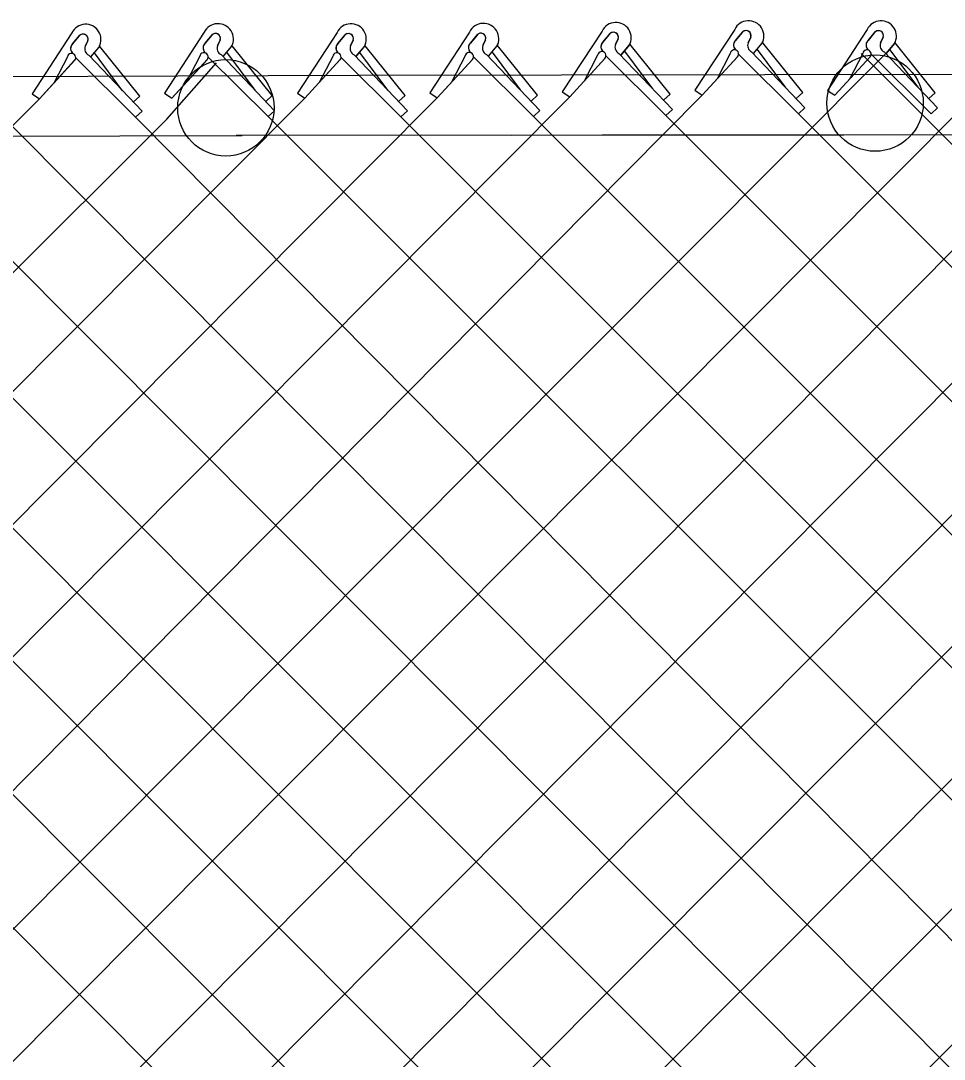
# Model space of a CAD drawing. Extents: x 0 to 2.85, y -0.1 to 1.83.
# Drawn here: x 0.7258 to 0.782, y 0.8635 to 0.9267 of the extents above; entities that cross this region are included whole.
import ezdxf

# ---------------------------------------------------------------- set-up
doc = ezdxf.new("R2010")
doc.units = 0
doc.layers.add('sb_Chainlink Fence', color=7, linetype='Continuous')
doc.layers.add('sb_Existing Structural Steel', color=7, linetype='Continuous')

msp = doc.modelspace()

# ---------------------------------------------------------------- linework, layer by layer
at = {"layer": 'sb_Chainlink Fence'}
for p, q in [((0.7289371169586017, 0.9259258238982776), (0.7265197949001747, 0.9222243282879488)), ((0.7289881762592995, 0.9252573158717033), (0.7294305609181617, 0.9257866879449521)), ((0.7293896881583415, 0.9257431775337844), (0.7289881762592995, 0.9252573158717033)), ((0.7369899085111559, 0.925961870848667), (0.7345725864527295, 0.9222603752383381)), ((0.7370409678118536, 0.9252933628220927), (0.7374833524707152, 0.9258227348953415)), ((0.7374424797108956, 0.9257792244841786), (0.7370409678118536, 0.9252933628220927)), ((0.7450681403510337, 0.9259560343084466), (0.7426508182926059, 0.9222545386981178)), ((0.7451191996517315, 0.9252875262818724), (0.7455615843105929, 0.925816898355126)), ((0.7455207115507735, 0.9257733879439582), (0.7451191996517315, 0.9252875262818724)), ((0.7531216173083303, 0.925977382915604), (0.7507042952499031, 0.92227588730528)), ((0.7531726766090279, 0.9253088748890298), (0.7536150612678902, 0.9258382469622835)), ((0.75357418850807, 0.9257947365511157), (0.7531726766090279, 0.9253088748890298)), ((0.7611756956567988, 0.9260357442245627), (0.7587583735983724, 0.9223342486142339)), ((0.7612267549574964, 0.9253672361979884), (0.7616691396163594, 0.9258966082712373)), ((0.7616282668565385, 0.9258530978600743), (0.7612267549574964, 0.9253672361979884)), ((0.7692376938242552, 0.9261371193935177), (0.7668203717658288, 0.9224356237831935)), ((0.7692887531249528, 0.9254686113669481), (0.7697311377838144, 0.925997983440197)), ((0.769690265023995, 0.925954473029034), (0.7692887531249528, 0.9254686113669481)), ((0.7702138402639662, 0.9256716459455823), (0.7700521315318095, 0.9253164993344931)), ((0.7700526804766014, 0.9253290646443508), (0.7702135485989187, 0.9256636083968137)), ((0.7772945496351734, 0.9261341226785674), (0.7748772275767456, 0.9224326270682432)), ((0.777345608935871, 0.9254656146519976), (0.7777879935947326, 0.9259949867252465)), ((0.7777471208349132, 0.925951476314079), (0.777345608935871, 0.9254656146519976)), ((0.778270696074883, 0.9256686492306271), (0.7781089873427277, 0.925313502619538)), ((0.7781095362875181, 0.9253260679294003), (0.7782704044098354, 0.9256606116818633)), ((0.7299132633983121, 0.9254603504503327), (0.7297515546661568, 0.9251052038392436)), ((0.7297521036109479, 0.9251177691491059), (0.7299129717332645, 0.9254523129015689)), ((0.7301017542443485, 0.924472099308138), (0.7305939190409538, 0.9250608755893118)), ((0.7301082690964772, 0.9244810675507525), (0.7305963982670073, 0.9250629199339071)), ((0.7305939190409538, 0.9250608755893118), (0.7306299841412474, 0.9251291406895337)), ((0.7306299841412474, 0.9251291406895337), (0.7306606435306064, 0.9252021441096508)), ((0.7330701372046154, 0.9220823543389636), (0.7306416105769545, 0.9251045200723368)), ((0.7379660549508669, 0.9254963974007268), (0.7378043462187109, 0.9251412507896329)), ((0.737804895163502, 0.9251538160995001), (0.7379657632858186, 0.9254883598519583)), ((0.7381545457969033, 0.9245081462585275), (0.738646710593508, 0.925096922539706)), ((0.7381610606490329, 0.924517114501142), (0.7386491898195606, 0.9250989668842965)), ((0.738646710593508, 0.925096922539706), (0.7386827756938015, 0.9251651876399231)), ((0.7386827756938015, 0.9251651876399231), (0.7387134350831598, 0.9252381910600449)), ((0.7411229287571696, 0.922118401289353), (0.7386944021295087, 0.9251405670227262)), ((0.7460442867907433, 0.9254905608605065), (0.7458825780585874, 0.9251354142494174)), ((0.7458831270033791, 0.9251479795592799), (0.7460439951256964, 0.925482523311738)), ((0.7462327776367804, 0.9245023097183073), (0.7467249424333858, 0.9250910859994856)), ((0.7462392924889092, 0.9245112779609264), (0.7467274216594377, 0.9250931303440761)), ((0.7467249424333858, 0.9250910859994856), (0.7467610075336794, 0.9251593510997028)), ((0.7467610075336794, 0.9251593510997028), (0.7467916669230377, 0.9252323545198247)), ((0.7492011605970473, 0.9221125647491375), (0.746772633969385, 0.9251347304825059)), ((0.7540977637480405, 0.9255119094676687), (0.7539360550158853, 0.9251567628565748)), ((0.7539366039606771, 0.9251693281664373), (0.7540974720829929, 0.9255038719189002)), ((0.7542862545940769, 0.9245236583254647), (0.7547784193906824, 0.925112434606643)), ((0.7542927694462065, 0.9245326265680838), (0.7547808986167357, 0.9251144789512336)), ((0.7547784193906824, 0.925112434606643), (0.7548144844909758, 0.9251806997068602)), ((0.7548144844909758, 0.9251806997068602), (0.7548451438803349, 0.9252537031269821)), ((0.7572546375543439, 0.9221339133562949), (0.754826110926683, 0.925156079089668)), ((0.7621518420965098, 0.9255702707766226), (0.7619901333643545, 0.9252151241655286)), ((0.7619906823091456, 0.9252276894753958), (0.7621515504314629, 0.925562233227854)), ((0.7623403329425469, 0.9245820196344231), (0.7628324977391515, 0.9251707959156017)), ((0.7623468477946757, 0.9245909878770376), (0.762834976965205, 0.9251728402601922)), ((0.7628324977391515, 0.9251707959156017), (0.7628685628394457, 0.9252390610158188)), ((0.7628685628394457, 0.9252390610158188), (0.7628992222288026, 0.9253120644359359)), ((0.765308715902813, 0.9221922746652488), (0.7628801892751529, 0.9252144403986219)), ((0.7704023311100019, 0.9246833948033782), (0.770894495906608, 0.9252721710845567)), ((0.7704088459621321, 0.9246923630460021), (0.77089697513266, 0.9252742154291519)), ((0.770894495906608, 0.9252721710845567), (0.7709305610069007, 0.9253404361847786)), ((0.7709305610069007, 0.9253404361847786), (0.7709612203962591, 0.9254134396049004)), ((0.773370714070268, 0.9222936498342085), (0.7709421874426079, 0.9253158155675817)), ((0.7784591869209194, 0.9246803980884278), (0.7789513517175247, 0.9252691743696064)), ((0.7784657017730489, 0.924689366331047), (0.7789538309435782, 0.9252712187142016)), ((0.7789513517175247, 0.9252691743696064), (0.7789874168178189, 0.925337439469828)), ((0.7789874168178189, 0.925337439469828), (0.7790180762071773, 0.9254104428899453)), ((0.7814275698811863, 0.922290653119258), (0.7789990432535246, 0.9253128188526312)), ((0.6681839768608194, 0.8140781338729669), (0.7784479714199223, 0.9246841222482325)), ((0.728667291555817, 0.9244689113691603), (0.727863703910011, 0.9229131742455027)), ((0.7291691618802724, 0.924420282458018), (0.7328153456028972, 0.9207963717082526)), ((0.7299661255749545, 0.92456692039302), (0.7332092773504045, 0.9211570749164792)), ((0.7320294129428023, 0.922409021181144), (0.730320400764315, 0.9247101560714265)), ((0.7367200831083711, 0.9245049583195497), (0.7359164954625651, 0.9229492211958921)), ((0.7372219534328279, 0.9244563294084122), (0.7408681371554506, 0.9208324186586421)), ((0.738018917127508, 0.9246029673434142), (0.7412620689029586, 0.9211931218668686)), ((0.7400822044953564, 0.9224450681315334), (0.7383731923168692, 0.9247462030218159)), ((0.7447983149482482, 0.9244991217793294), (0.743994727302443, 0.9229433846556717)), ((0.7453001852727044, 0.9244504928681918), (0.7489463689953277, 0.9208265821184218)), ((0.7460971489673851, 0.924597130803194), (0.7493403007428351, 0.9211872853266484)), ((0.7481604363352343, 0.9224392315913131), (0.746451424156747, 0.9247403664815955)), ((0.7528517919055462, 0.9245204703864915), (0.7520482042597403, 0.9229647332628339)), ((0.7533536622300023, 0.9244718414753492), (0.7569998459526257, 0.9208479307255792)), ((0.7541506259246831, 0.9246184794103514), (0.757393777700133, 0.9212086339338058)), ((0.7562139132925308, 0.9224605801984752), (0.7545049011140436, 0.9247617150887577)), ((0.7592059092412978, 0.9220318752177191), (0.7613635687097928, 0.9243804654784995)), ((0.7592059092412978, 0.9220318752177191), (0.7613498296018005, 0.9243666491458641)), ((0.7609058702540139, 0.9245788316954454), (0.7601022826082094, 0.9230230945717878)), ((0.7614077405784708, 0.9245302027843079), (0.7650539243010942, 0.9209062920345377)), ((0.7622047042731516, 0.9246768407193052), (0.7654478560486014, 0.9212669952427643)), ((0.7642679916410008, 0.9225189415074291), (0.7625589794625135, 0.9248200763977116)), ((0.7672679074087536, 0.9221332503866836), (0.7694255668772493, 0.9244818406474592)), ((0.7672679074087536, 0.9221332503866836), (0.7694118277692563, 0.9244680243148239)), ((0.7689678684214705, 0.9246802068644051), (0.7681642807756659, 0.9231244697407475)), ((0.7694697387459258, 0.9246315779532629), (0.7731159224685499, 0.9210076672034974)), ((0.7702667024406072, 0.9247782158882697), (0.7735098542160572, 0.9213683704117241)), ((0.7723299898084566, 0.9226203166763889), (0.7706209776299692, 0.9249214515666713)), ((0.7753247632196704, 0.9221302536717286), (0.7774824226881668, 0.9244788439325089)), ((0.7753247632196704, 0.9221302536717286), (0.7774686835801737, 0.9244650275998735)), ((0.7770247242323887, 0.9246772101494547), (0.7762211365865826, 0.923121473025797)), ((0.7769266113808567, 0.9246815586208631), (0.8880439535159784, 0.8131820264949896)), ((0.7775265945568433, 0.9246285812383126), (0.7811727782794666, 0.9210046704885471)), ((0.7783235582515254, 0.9247752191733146), (0.7815667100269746, 0.9213653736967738)), ((0.780386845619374, 0.9226173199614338), (0.7786778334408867, 0.924918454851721)), ((0.7269673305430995, 0.921921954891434), (0.7291249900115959, 0.9242705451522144)), ((0.7269673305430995, 0.921921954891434), (0.7291112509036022, 0.924256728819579)), ((0.7347248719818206, 0.9206735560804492), (0.7377424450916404, 0.9241069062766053)), ((0.7350201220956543, 0.9219580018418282), (0.73717778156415, 0.9243065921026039)), ((0.7350201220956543, 0.9219580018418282), (0.7371640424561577, 0.9242927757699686)), ((0.7430983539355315, 0.9219521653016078), (0.7452560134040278, 0.9243007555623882)), ((0.7430983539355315, 0.9219521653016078), (0.7452422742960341, 0.9242869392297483)), ((0.7511518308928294, 0.9219735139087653), (0.7533094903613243, 0.9243221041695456)), ((0.7511518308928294, 0.9219735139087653), (0.7532957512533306, 0.9243082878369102)), ((0.6194457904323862, 0.8139856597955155), (0.7269673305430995, 0.921921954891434)), ((0.6355535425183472, 0.8139894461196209), (0.7430983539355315, 0.9219521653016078)), ((0.6436159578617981, 0.8139298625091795), (0.7511518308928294, 0.9219735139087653)), ((0.6516726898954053, 0.8139746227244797), (0.7592059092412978, 0.9220318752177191)), ((0.6601304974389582, 0.8140577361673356), (0.7672679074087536, 0.9221332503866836)), ((0.6762382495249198, 0.8140615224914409), (0.7837828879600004, 0.9220909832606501)), ((0.6843006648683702, 0.8140019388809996), (0.7918363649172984, 0.9221123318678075)), ((0.6923573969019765, 0.8140466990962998), (0.7998904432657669, 0.922170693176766)), ((0.7004102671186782, 0.814052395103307), (0.8079524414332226, 0.9222720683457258)), ((0.7081389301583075, 0.8140843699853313), (0.8160092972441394, 0.9222690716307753)), ((0.7161924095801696, 0.8141047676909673), (0.824062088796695, 0.9223051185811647)), ((0.7242466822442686, 0.8140881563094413), (0.8316743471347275, 0.9222063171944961)), ((0.7265197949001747, 0.9222243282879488), (0.7269673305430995, 0.921921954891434)), ((0.7323090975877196, 0.814028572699), (0.8401446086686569, 0.9223627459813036)), ((0.7330701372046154, 0.9220823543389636), (0.7326762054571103, 0.9217216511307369)), ((0.7345725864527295, 0.9222603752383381), (0.7350201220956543, 0.9219580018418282)), ((0.7411229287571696, 0.922118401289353), (0.7407289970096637, 0.9217576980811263)), ((0.7426508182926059, 0.9222545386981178), (0.7430983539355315, 0.9219521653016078)), ((0.7492011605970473, 0.9221125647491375), (0.7488072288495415, 0.9217518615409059)), ((0.7507042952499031, 0.92227588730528), (0.7511518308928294, 0.9219735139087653)), ((0.7572546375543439, 0.9221339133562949), (0.7568607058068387, 0.9217732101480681)), ((0.7587583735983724, 0.9223342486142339), (0.7592059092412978, 0.9220318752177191)), ((0.765308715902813, 0.9221922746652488), (0.7649147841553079, 0.921831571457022)), ((0.7668203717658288, 0.9224356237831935), (0.7672679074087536, 0.9221332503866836)), ((0.773370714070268, 0.9222936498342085), (0.7729767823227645, 0.9219329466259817)), ((0.7748772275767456, 0.9224326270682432), (0.7753247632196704, 0.9221302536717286)), ((0.7814275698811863, 0.922290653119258), (0.7810336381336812, 0.9219299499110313)), ((0.7412620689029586, 0.9211931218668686), (0.7408681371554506, 0.9208324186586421)), ((0.7493403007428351, 0.9211872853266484), (0.7489463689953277, 0.9208265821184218)), ((0.757393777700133, 0.9212086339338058), (0.7569998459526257, 0.9208479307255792)), ((0.7654478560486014, 0.9212669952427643), (0.7650539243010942, 0.9209062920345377)), ((0.7735098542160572, 0.9213683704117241), (0.7731159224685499, 0.9210076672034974)), ((0.7815667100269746, 0.9213653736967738), (0.7811727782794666, 0.9210046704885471)), ((0.6274992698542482, 0.8140060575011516), (0.7347248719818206, 0.9206735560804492)), ((0.6764502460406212, 0.9205489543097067), (0.7825307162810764, 0.8142003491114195)), ((0.6925598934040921, 0.9205820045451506), (0.79866167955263, 0.8142537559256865)), ((0.7005889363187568, 0.9206182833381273), (0.806715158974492, 0.8142741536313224)), ((0.716696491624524, 0.9206979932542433), (0.8228318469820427, 0.8141979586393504)), ((0.724758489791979, 0.9207993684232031), (0.830888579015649, 0.8142427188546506)), ((0.7332092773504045, 0.9211570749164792), (0.7328153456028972, 0.9207963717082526)), ((0.7328153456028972, 0.9207963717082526), (0.8396482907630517, 0.8130429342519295)), ((0.7408681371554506, 0.9208324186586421), (0.8473998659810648, 0.8143462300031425)), ((0.7489463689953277, 0.9208265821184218), (0.8554541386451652, 0.8143296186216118)), ((0.7569998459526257, 0.9208479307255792), (0.8635165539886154, 0.8142700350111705)), ((0.7650539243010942, 0.9209062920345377), (0.873144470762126, 0.8127466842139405)), ((0.7731159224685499, 0.9210076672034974), (0.8796261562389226, 0.8143204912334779)), ((0.684507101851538, 0.9205459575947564), (0.7905835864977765, 0.8142060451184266)), ((0.7137466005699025, 0.9153124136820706), (0.8147694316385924, 0.8142575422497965))]:
    msp.add_line(p, q, dxfattribs=at)
msp.add_lwpolyline([(0.7556648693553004, 0.9197000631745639), (1.099263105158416, 0.9200467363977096), (1.1229582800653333, 0.9201215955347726), (1.1326086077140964, 0.920167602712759)], dxfattribs=at)
for centre, radius, start, end in [((0.7297777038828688, 0.9255154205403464), 0.0009354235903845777, 331.07013048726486, 153.97678331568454), ((0.7378304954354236, 0.9255514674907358), 0.0009354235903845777, 331.07013048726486, 153.97678331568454), ((0.7459087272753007, 0.9255456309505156), 0.0009354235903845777, 331.07013048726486, 153.97678331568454), ((0.7539622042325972, 0.925566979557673), 0.0009354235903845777, 331.07013048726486, 153.97678331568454), ((0.7620162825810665, 0.9256253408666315), 0.0009354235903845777, 331.07013048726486, 153.97678331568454), ((0.7700782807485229, 0.9257267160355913), 0.0009354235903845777, 331.07013048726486, 153.97678331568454), ((0.7781351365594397, 0.9257237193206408), 0.0009354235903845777, 331.07013048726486, 153.97678331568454), ((0.7296235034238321, 0.9255499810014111), 0.0003033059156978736, 342.81175570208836, 140.43380871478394), ((0.7296245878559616, 0.9255514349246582), 0.00030494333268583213, 341.0313574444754, 129.51439849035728), ((0.7376762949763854, 0.9255860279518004), 0.0003033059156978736, 342.81175570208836, 140.43380871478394), ((0.7376773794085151, 0.9255874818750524), 0.00030494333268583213, 341.0313574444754, 129.51439849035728), ((0.7457545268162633, 0.9255801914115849), 0.0003033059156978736, 342.81175570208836, 140.43380871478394), ((0.7457556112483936, 0.925581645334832), 0.00030494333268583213, 341.0313574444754, 129.51439849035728), ((0.7538080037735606, 0.9256015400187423), 0.0003033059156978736, 342.81175570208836, 140.43380871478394), ((0.7538090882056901, 0.9256029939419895), 0.00030494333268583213, 341.0313574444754, 129.51439849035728), ((0.761862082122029, 0.9256599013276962), 0.0003033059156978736, 342.81175570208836, 140.43380871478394), ((0.7618631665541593, 0.9256613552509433), 0.00030494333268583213, 341.0313574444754, 129.51439849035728), ((0.7699240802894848, 0.9257612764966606), 0.0003033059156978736, 342.81175570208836, 140.43380871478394), ((0.7699251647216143, 0.9257627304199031), 0.00030494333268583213, 341.0313574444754, 129.51439849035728), ((0.777980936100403, 0.9257582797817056), 0.0003033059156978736, 342.81175570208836, 140.43380871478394), ((0.7779820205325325, 0.9257597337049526), 0.00030494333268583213, 341.0313574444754, 129.51439849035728), ((0.7292491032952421, 0.9249753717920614), 0.0003843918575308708, 140.4986600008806, 233.30225261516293), ((0.7292596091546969, 0.9249758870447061), 0.0003909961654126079, 133.96418530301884, 232.53135776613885), ((0.7301401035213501, 0.9249478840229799), 0.00041880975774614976, 156.78028482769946, 245.4548333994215), ((0.7373018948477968, 0.9250114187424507), 0.0003843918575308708, 140.4986600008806, 233.30225261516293), ((0.737312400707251, 0.9250119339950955), 0.0003909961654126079, 133.96418530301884, 232.53135776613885), ((0.7381928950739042, 0.9249839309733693), 0.00041880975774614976, 156.78028482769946, 245.4548333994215), ((0.745380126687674, 0.9250055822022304), 0.0003843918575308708, 140.4986600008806, 233.30225261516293), ((0.7453906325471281, 0.9250060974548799), 0.0003909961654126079, 133.96418530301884, 232.53135776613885), ((0.746271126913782, 0.924978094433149), 0.00041880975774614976, 156.78028482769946, 245.4548333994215), ((0.7534336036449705, 0.9250269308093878), 0.0003843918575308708, 140.4986600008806, 233.30225261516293), ((0.7534441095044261, 0.9250274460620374), 0.0003909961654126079, 133.96418530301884, 232.53135776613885), ((0.7543246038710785, 0.9249994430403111), 0.00041880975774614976, 156.78028482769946, 245.4548333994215), ((0.7614876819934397, 0.9250852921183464), 0.0003843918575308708, 140.4986600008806, 233.30225261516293), ((0.7614981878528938, 0.9250858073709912), 0.0003909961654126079, 133.96418530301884, 232.53135776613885), ((0.762378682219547, 0.925057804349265), 0.00041880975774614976, 156.78028482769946, 245.4548333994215), ((0.7695496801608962, 0.9251866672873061), 0.0003843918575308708, 140.4986600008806, 233.30225261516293), ((0.7695601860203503, 0.9251871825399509), 0.0003909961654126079, 133.96418530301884, 232.53135776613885), ((0.7704406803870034, 0.9251591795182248), 0.00041880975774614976, 156.78028482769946, 245.4548333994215), ((0.777606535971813, 0.9251836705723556), 0.0003843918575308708, 140.4986600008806, 233.30225261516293), ((0.777617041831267, 0.9251841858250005), 0.0003909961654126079, 133.96418530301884, 232.53135776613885), ((0.7784975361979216, 0.9251561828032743), 0.00041880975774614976, 156.78028482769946, 245.4548333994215), ((0.7289194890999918, 0.9244261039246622), 0.00025580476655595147, 319.318461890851, 170.3665589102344), ((0.7369722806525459, 0.9244621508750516), 0.00025580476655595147, 319.318461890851, 170.3665589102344), ((0.7450505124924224, 0.9244563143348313), 0.00025580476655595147, 319.318461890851, 170.3665589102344), ((0.7531039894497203, 0.9244776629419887), 0.00025580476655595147, 319.318461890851, 170.3665589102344), ((0.7611580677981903, 0.9245360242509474), 0.00025580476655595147, 319.318461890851, 170.3665589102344), ((0.7692200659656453, 0.9246373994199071), 0.00025580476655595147, 319.318461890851, 170.3665589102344), ((0.7772769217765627, 0.9246344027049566), 0.00025580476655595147, 319.318461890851, 170.3665589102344)]:
    msp.add_arc(centre, radius, start, end, dxfattribs=at)
at = {"layer": 'sb_Existing Structural Steel'}
for p, q in [((0.7463728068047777, 0.9233474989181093), (1.8783968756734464, 0.9252310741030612)), ((0.32972619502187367, 0.922068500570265), (0.7463728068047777, 0.9233474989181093)), ((0.3297730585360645, 0.9184370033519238), (0.7393045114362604, 0.9196941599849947))]:
    msp.add_line(p, q, dxfattribs=at)
msp.add_lwpolyline([(1.8783743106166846, 0.9214564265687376), (1.2151944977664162, 0.9203057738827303), (1.099263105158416, 0.9200467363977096), (0.7389309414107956, 0.9196901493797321)], dxfattribs=at)
for centre in [(0.7777741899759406, 0.9216563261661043), (0.7383055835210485, 0.9213694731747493)]:
    msp.add_circle(centre, 0.002929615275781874, dxfattribs=at)

doc.saveas('drawing.dxf')
